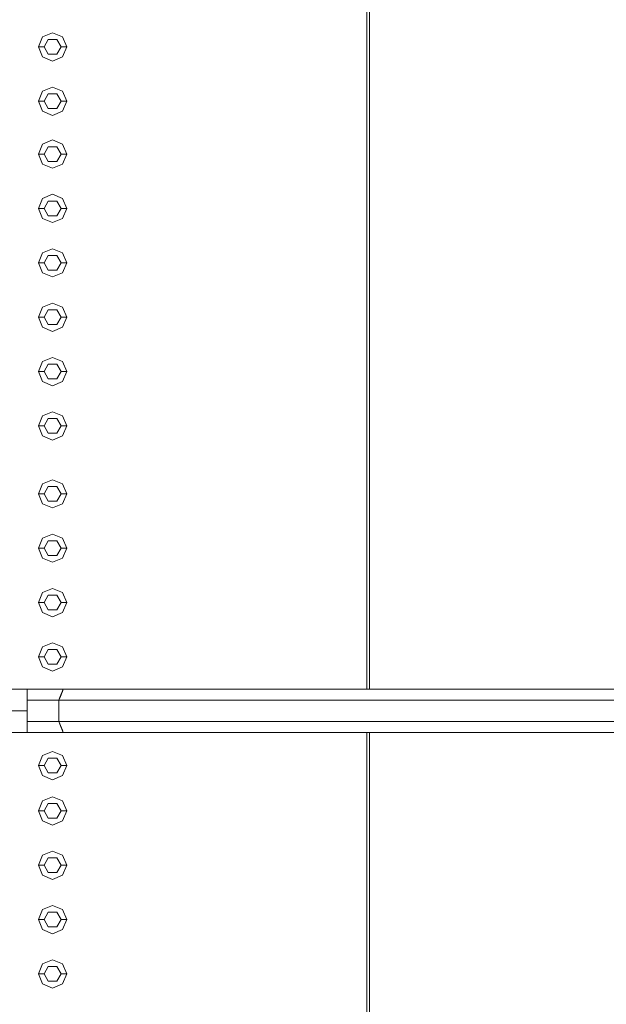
# Model space of a CAD drawing. Header units: millimetres. Extents: x 321 to 585, y -277 to 9.
# Tile 888 of 1056: x 350.74 to 351.77, y -17.7 to -15.97. Entities that reach past the tile are written whole.
import ezdxf

# ---------------------------------------------------------------- set-up
doc = ezdxf.new("R2010")
doc.units = ezdxf.units.MM
doc.header["$MEASUREMENT"] = 0
for name, color, linetype, lineweight in [('IFC-Corrimão-Contorno', 36, 'Continuous', 5), ('IFC-Elemento construtivo genérico-Contorno', 253, 'Continuous', 5), ('IFC-Escada-Contorno', 32, 'Continuous', 5), ('IFC-Laje-Contorno', 134, 'Continuous', 5), ('IFC-Lance de escada-Contorno', 32, 'Continuous', 5)]:
    doc.layers.add(name, color=color, linetype=linetype, lineweight=lineweight)

msp = doc.modelspace()

# ---------------------------------------------------------------- linework, layer by layer
at = {"layer": 'IFC-Corrimão-Contorno', "color": 7, "lineweight": 5}
for p, q in [((350.3523, -17.148), (350.7491, -17.148)), ((350.7491, -17.148), (350.813, -17.148)), ((350.7491, -17.1623), (350.7491, -17.148)), ((350.7491, -17.1671), (350.7491, -17.1623)), ((350.8054, -17.1671), (350.813, -17.148)), ((350.8054, -17.1671), (350.8115, -17.1518)), ((350.8054, -17.1671), (350.8092, -17.1576)), ((350.8054, -17.1671), (350.808, -17.1606)), ((350.8054, -17.1671), (350.8067, -17.1638)), ((350.8067, -17.1638), (350.813, -17.148)), ((350.808, -17.1606), (350.813, -17.148)), ((350.8092, -17.1576), (350.813, -17.148)), ((350.8115, -17.1518), (350.813, -17.148)), ((350.813, -17.148), (351.913, -17.148)), ((350.7491, -17.1671), (350.8054, -17.1671)), ((350.7491, -17.2052), (350.7491, -17.1671)), ((350.8054, -17.1671), (351.9054, -17.1671)), ((350.8054, -17.2052), (350.8054, -17.1671)), ((350.3523, -17.1861), (350.7491, -17.1861)), ((350.7491, -17.2052), (350.8054, -17.2052)), ((350.7491, -17.2242), (350.7491, -17.2052)), ((350.8054, -17.2052), (351.9054, -17.2052)), ((350.8054, -17.2052), (350.8105, -17.218)), ((350.8054, -17.2052), (350.813, -17.2242)), ((350.8054, -17.2052), (350.8073, -17.2099)), ((350.8054, -17.2052), (350.8115, -17.2205)), ((350.8073, -17.2099), (350.813, -17.2242)), ((350.3523, -17.2242), (350.7491, -17.2242)), ((350.7491, -17.2242), (350.813, -17.2242)), ((350.8105, -17.218), (350.8115, -17.2205)), ((350.8115, -17.2205), (350.813, -17.2242)), ((350.813, -17.2242), (351.913, -17.2242))]:
    msp.add_line(p, q, dxfattribs=at)
at = {"layer": 'IFC-Elemento construtivo genérico-Contorno', "lineweight": 5}
for p, q in [((350.7692, -16.0134), (350.7765, -15.9957)), ((350.7692, -16.0134), (350.7765, -15.9957)), ((350.7765, -15.9957), (350.7942, -15.9884)), ((350.7765, -15.9957), (350.7942, -15.9884)), ((350.7942, -15.9884), (350.8119, -15.9957)), ((350.7942, -15.9884), (350.8119, -15.9957)), ((350.8119, -15.9957), (350.8192, -16.0134)), ((350.8119, -15.9957), (350.8192, -16.0134)), ((350.7692, -16.0134), (350.7792, -16.0134)), ((350.7692, -16.0134), (350.7765, -16.031)), ((350.7692, -16.0134), (350.7792, -16.0134)), ((350.7692, -16.0134), (350.7765, -16.031)), ((350.7792, -16.0134), (350.7867, -16.0004)), ((350.7792, -16.0134), (350.7867, -16.0004)), ((350.7792, -16.0134), (350.7867, -16.0263)), ((350.7792, -16.0134), (350.7867, -16.0263)), ((350.7867, -16.0004), (350.8017, -16.0004)), ((350.7867, -16.0004), (350.8017, -16.0004)), ((350.8017, -16.0004), (350.8092, -16.0134)), ((350.8017, -16.0004), (350.8092, -16.0134)), ((350.8017, -16.0263), (350.8092, -16.0134)), ((350.8017, -16.0263), (350.8092, -16.0134)), ((350.8092, -16.0134), (350.8192, -16.0134)), ((350.8092, -16.0134), (350.8192, -16.0134)), ((350.8119, -16.031), (350.8192, -16.0134)), ((350.8119, -16.031), (350.8192, -16.0134)), ((350.7765, -16.031), (350.7942, -16.0384)), ((350.7765, -16.031), (350.7942, -16.0384)), ((350.7867, -16.0263), (350.8017, -16.0263)), ((350.7867, -16.0263), (350.8017, -16.0263)), ((350.7942, -16.0384), (350.8119, -16.031)), ((350.7942, -16.0384), (350.8119, -16.031)), ((350.7765, -16.0917), (350.7942, -16.0844)), ((350.7765, -16.0917), (350.7942, -16.0844)), ((350.7942, -16.0844), (350.8119, -16.0917)), ((350.7942, -16.0844), (350.8119, -16.0917)), ((350.7692, -16.1094), (350.7765, -16.0917)), ((350.7692, -16.1094), (350.7765, -16.0917)), ((350.7792, -16.1094), (350.7867, -16.0964)), ((350.7792, -16.1094), (350.7867, -16.0964)), ((350.7867, -16.0964), (350.8017, -16.0964)), ((350.7867, -16.0964), (350.8017, -16.0964)), ((350.8017, -16.0964), (350.8092, -16.1094)), ((350.8017, -16.0964), (350.8092, -16.1094)), ((350.8119, -16.0917), (350.8192, -16.1094)), ((350.8119, -16.0917), (350.8192, -16.1094)), ((350.7692, -16.1094), (350.7792, -16.1094)), ((350.7692, -16.1094), (350.7765, -16.127)), ((350.7692, -16.1094), (350.7792, -16.1094)), ((350.7692, -16.1094), (350.7765, -16.127)), ((350.7792, -16.1094), (350.7867, -16.1223)), ((350.7792, -16.1094), (350.7867, -16.1223)), ((350.8017, -16.1223), (350.8092, -16.1094)), ((350.8017, -16.1223), (350.8092, -16.1094)), ((350.8092, -16.1094), (350.8192, -16.1094)), ((350.8092, -16.1094), (350.8192, -16.1094)), ((350.8119, -16.127), (350.8192, -16.1094)), ((350.8119, -16.127), (350.8192, -16.1094)), ((350.7765, -16.127), (350.7942, -16.1344)), ((350.7765, -16.127), (350.7942, -16.1344)), ((350.7867, -16.1223), (350.8017, -16.1223)), ((350.7867, -16.1223), (350.8017, -16.1223)), ((350.7942, -16.1344), (350.8119, -16.127)), ((350.7942, -16.1344), (350.8119, -16.127)), ((350.7692, -16.2028), (350.7765, -16.1851)), ((350.7692, -16.2028), (350.7765, -16.1851)), ((350.7765, -16.1851), (350.7942, -16.1778)), ((350.7765, -16.1851), (350.7942, -16.1778)), ((350.7792, -16.2028), (350.7867, -16.1898)), ((350.7792, -16.2028), (350.7867, -16.1898)), ((350.7867, -16.1898), (350.8017, -16.1898)), ((350.7867, -16.1898), (350.8017, -16.1898)), ((350.7942, -16.1778), (350.8119, -16.1851)), ((350.7942, -16.1778), (350.8119, -16.1851)), ((350.8017, -16.1898), (350.8092, -16.2028)), ((350.8017, -16.1898), (350.8092, -16.2028)), ((350.8119, -16.1851), (350.8192, -16.2028)), ((350.8119, -16.1851), (350.8192, -16.2028)), ((350.7692, -16.2028), (350.7792, -16.2028)), ((350.7692, -16.2028), (350.7765, -16.2205)), ((350.7692, -16.2028), (350.7792, -16.2028)), ((350.7692, -16.2028), (350.7765, -16.2205)), ((350.7792, -16.2028), (350.7867, -16.2158)), ((350.7792, -16.2028), (350.7867, -16.2158)), ((350.8017, -16.2158), (350.8092, -16.2028)), ((350.8017, -16.2158), (350.8092, -16.2028)), ((350.8092, -16.2028), (350.8192, -16.2028)), ((350.8092, -16.2028), (350.8192, -16.2028)), ((350.8119, -16.2205), (350.8192, -16.2028)), ((350.8119, -16.2205), (350.8192, -16.2028)), ((350.7765, -16.2205), (350.7942, -16.2278)), ((350.7765, -16.2205), (350.7942, -16.2278)), ((350.7867, -16.2158), (350.8017, -16.2158)), ((350.7867, -16.2158), (350.8017, -16.2158)), ((350.7942, -16.2278), (350.8119, -16.2205)), ((350.7942, -16.2278), (350.8119, -16.2205)), ((350.7765, -16.2811), (350.7942, -16.2738)), ((350.7765, -16.2811), (350.7942, -16.2738)), ((350.7942, -16.2738), (350.8119, -16.2811)), ((350.7942, -16.2738), (350.8119, -16.2811)), ((350.7692, -16.2988), (350.7765, -16.2811)), ((350.7692, -16.2988), (350.7765, -16.2811)), ((350.7792, -16.2988), (350.7867, -16.2858)), ((350.7792, -16.2988), (350.7867, -16.2858)), ((350.7867, -16.2858), (350.8017, -16.2858)), ((350.7867, -16.2858), (350.8017, -16.2858)), ((350.8017, -16.2858), (350.8092, -16.2988)), ((350.8017, -16.2858), (350.8092, -16.2988)), ((350.8119, -16.2811), (350.8192, -16.2988)), ((350.8119, -16.2811), (350.8192, -16.2988)), ((350.7692, -16.2988), (350.7792, -16.2988)), ((350.7692, -16.2988), (350.7765, -16.3165)), ((350.7692, -16.2988), (350.7792, -16.2988)), ((350.7692, -16.2988), (350.7765, -16.3165)), ((350.7792, -16.2988), (350.7867, -16.3118)), ((350.7792, -16.2988), (350.7867, -16.3118)), ((350.7867, -16.3118), (350.8017, -16.3118)), ((350.7867, -16.3118), (350.8017, -16.3118)), ((350.8017, -16.3118), (350.8092, -16.2988)), ((350.8017, -16.3118), (350.8092, -16.2988)), ((350.8092, -16.2988), (350.8192, -16.2988)), ((350.8092, -16.2988), (350.8192, -16.2988)), ((350.8119, -16.3165), (350.8192, -16.2988)), ((350.8119, -16.3165), (350.8192, -16.2988)), ((350.7765, -16.3165), (350.7942, -16.3238)), ((350.7765, -16.3165), (350.7942, -16.3238)), ((350.7942, -16.3238), (350.8119, -16.3165)), ((350.7942, -16.3238), (350.8119, -16.3165)), ((350.7692, -16.3948), (350.7765, -16.3771)), ((350.7692, -16.3948), (350.7765, -16.3771)), ((350.7765, -16.3771), (350.7942, -16.3698)), ((350.7765, -16.3771), (350.7942, -16.3698)), ((350.7792, -16.3948), (350.7867, -16.3818)), ((350.7792, -16.3948), (350.7867, -16.3818)), ((350.7867, -16.3818), (350.8017, -16.3818)), ((350.7867, -16.3818), (350.8017, -16.3818)), ((350.7942, -16.3698), (350.8119, -16.3771)), ((350.7942, -16.3698), (350.8119, -16.3771)), ((350.8017, -16.3818), (350.8092, -16.3948)), ((350.8017, -16.3818), (350.8092, -16.3948)), ((350.8119, -16.3771), (350.8192, -16.3948)), ((350.8119, -16.3771), (350.8192, -16.3948)), ((350.7692, -16.3948), (350.7792, -16.3948)), ((350.7692, -16.3948), (350.7765, -16.4125)), ((350.7692, -16.3948), (350.7792, -16.3948)), ((350.7692, -16.3948), (350.7765, -16.4125)), ((350.7792, -16.3948), (350.7867, -16.4078)), ((350.7792, -16.3948), (350.7867, -16.4078)), ((350.8017, -16.4078), (350.8092, -16.3948)), ((350.8017, -16.4078), (350.8092, -16.3948)), ((350.8092, -16.3948), (350.8192, -16.3948)), ((350.8092, -16.3948), (350.8192, -16.3948)), ((350.8119, -16.4125), (350.8192, -16.3948)), ((350.8119, -16.4125), (350.8192, -16.3948)), ((350.7765, -16.4125), (350.7942, -16.4198)), ((350.7765, -16.4125), (350.7942, -16.4198)), ((350.7867, -16.4078), (350.8017, -16.4078)), ((350.7867, -16.4078), (350.8017, -16.4078)), ((350.7942, -16.4198), (350.8119, -16.4125)), ((350.7942, -16.4198), (350.8119, -16.4125)), ((350.7765, -16.4731), (350.7942, -16.4658)), ((350.7765, -16.4731), (350.7942, -16.4658)), ((350.7942, -16.4658), (350.8119, -16.4731)), ((350.7942, -16.4658), (350.8119, -16.4731)), ((350.7692, -16.4908), (350.7765, -16.4731)), ((350.7692, -16.4908), (350.7765, -16.4731)), ((350.7792, -16.4908), (350.7867, -16.4778)), ((350.7792, -16.4908), (350.7867, -16.4778)), ((350.7867, -16.4778), (350.8017, -16.4778)), ((350.7867, -16.4778), (350.8017, -16.4778)), ((350.8017, -16.4778), (350.8092, -16.4908)), ((350.8017, -16.4778), (350.8092, -16.4908)), ((350.8119, -16.4731), (350.8192, -16.4908)), ((350.8119, -16.4731), (350.8192, -16.4908)), ((350.7692, -16.4908), (350.7792, -16.4908)), ((350.7692, -16.4908), (350.7765, -16.5084)), ((350.7692, -16.4908), (350.7792, -16.4908)), ((350.7692, -16.4908), (350.7765, -16.5084)), ((350.7792, -16.4908), (350.7867, -16.5038)), ((350.7792, -16.4908), (350.7867, -16.5038)), ((350.7867, -16.5038), (350.8017, -16.5038)), ((350.7867, -16.5038), (350.8017, -16.5038)), ((350.8017, -16.5038), (350.8092, -16.4908)), ((350.8017, -16.5038), (350.8092, -16.4908)), ((350.8092, -16.4908), (350.8192, -16.4908)), ((350.8092, -16.4908), (350.8192, -16.4908)), ((350.8119, -16.5084), (350.8192, -16.4908)), ((350.8119, -16.5084), (350.8192, -16.4908)), ((350.7765, -16.5084), (350.7942, -16.5158)), ((350.7765, -16.5084), (350.7942, -16.5158)), ((350.7942, -16.5158), (350.8119, -16.5084)), ((350.7942, -16.5158), (350.8119, -16.5084)), ((350.7692, -16.5868), (350.7765, -16.5691)), ((350.7692, -16.5868), (350.7765, -16.5691)), ((350.7765, -16.5691), (350.7942, -16.5618)), ((350.7765, -16.5691), (350.7942, -16.5618)), ((350.7942, -16.5618), (350.8119, -16.5691)), ((350.7942, -16.5618), (350.8119, -16.5691)), ((350.8119, -16.5691), (350.8192, -16.5868)), ((350.8119, -16.5691), (350.8192, -16.5868)), ((350.7692, -16.5868), (350.7792, -16.5868)), ((350.7692, -16.5868), (350.7765, -16.6045)), ((350.7692, -16.5868), (350.7792, -16.5868)), ((350.7692, -16.5868), (350.7765, -16.6045)), ((350.7792, -16.5868), (350.7867, -16.5738)), ((350.7792, -16.5868), (350.7867, -16.5738)), ((350.7792, -16.5868), (350.7867, -16.5998)), ((350.7792, -16.5868), (350.7867, -16.5998)), ((350.7867, -16.5738), (350.8017, -16.5738)), ((350.7867, -16.5738), (350.8017, -16.5738)), ((350.8017, -16.5738), (350.8092, -16.5868)), ((350.8017, -16.5738), (350.8092, -16.5868)), ((350.8017, -16.5998), (350.8092, -16.5868)), ((350.8017, -16.5998), (350.8092, -16.5868)), ((350.8092, -16.5868), (350.8192, -16.5868)), ((350.8092, -16.5868), (350.8192, -16.5868)), ((350.8119, -16.6045), (350.8192, -16.5868)), ((350.8119, -16.6045), (350.8192, -16.5868)), ((350.7765, -16.6045), (350.7942, -16.6118)), ((350.7765, -16.6045), (350.7942, -16.6118)), ((350.7867, -16.5998), (350.8017, -16.5998)), ((350.7867, -16.5998), (350.8017, -16.5998)), ((350.7942, -16.6118), (350.8119, -16.6045)), ((350.7942, -16.6118), (350.8119, -16.6045)), ((350.7765, -16.6651), (350.7942, -16.6578)), ((350.7765, -16.6651), (350.7942, -16.6578)), ((350.7942, -16.6578), (350.8119, -16.6651)), ((350.7942, -16.6578), (350.8119, -16.6651)), ((350.7692, -16.6828), (350.7765, -16.6651)), ((350.7692, -16.6828), (350.7765, -16.6651)), ((350.7792, -16.6828), (350.7867, -16.6698)), ((350.7792, -16.6828), (350.7867, -16.6698)), ((350.7867, -16.6698), (350.8017, -16.6698)), ((350.7867, -16.6698), (350.8017, -16.6698)), ((350.8017, -16.6698), (350.8092, -16.6828)), ((350.8017, -16.6698), (350.8092, -16.6828)), ((350.8119, -16.6651), (350.8192, -16.6828)), ((350.8119, -16.6651), (350.8192, -16.6828)), ((350.7692, -16.6828), (350.7792, -16.6828)), ((350.7692, -16.6828), (350.7765, -16.7005)), ((350.7692, -16.6828), (350.7792, -16.6828)), ((350.7692, -16.6828), (350.7765, -16.7005)), ((350.7792, -16.6828), (350.7867, -16.6958)), ((350.7792, -16.6828), (350.7867, -16.6958)), ((350.8017, -16.6958), (350.8092, -16.6828)), ((350.8017, -16.6958), (350.8092, -16.6828)), ((350.8092, -16.6828), (350.8192, -16.6828)), ((350.8092, -16.6828), (350.8192, -16.6828)), ((350.8119, -16.7005), (350.8192, -16.6828)), ((350.8119, -16.7005), (350.8192, -16.6828)), ((350.7765, -16.7005), (350.7942, -16.7078)), ((350.7765, -16.7005), (350.7942, -16.7078)), ((350.7867, -16.6958), (350.8017, -16.6958)), ((350.7867, -16.6958), (350.8017, -16.6958)), ((350.7942, -16.7078), (350.8119, -16.7005)), ((350.7942, -16.7078), (350.8119, -16.7005)), ((350.7765, -16.7851), (350.7942, -16.7778)), ((350.7765, -16.7851), (350.7942, -16.7778)), ((350.7942, -16.7778), (350.8119, -16.7851)), ((350.7942, -16.7778), (350.8119, -16.7851)), ((350.7692, -16.8028), (350.7765, -16.7851)), ((350.7692, -16.8028), (350.7765, -16.7851)), ((350.7792, -16.8028), (350.7867, -16.7898)), ((350.7792, -16.8028), (350.7867, -16.7898)), ((350.7867, -16.7898), (350.8017, -16.7898)), ((350.7867, -16.7898), (350.8017, -16.7898)), ((350.8017, -16.7898), (350.8092, -16.8028)), ((350.8017, -16.7898), (350.8092, -16.8028)), ((350.8119, -16.7851), (350.8192, -16.8028)), ((350.8119, -16.7851), (350.8192, -16.8028)), ((350.7692, -16.8028), (350.7792, -16.8028)), ((350.7692, -16.8028), (350.7765, -16.8205)), ((350.7692, -16.8028), (350.7792, -16.8028)), ((350.7692, -16.8028), (350.7765, -16.8205)), ((350.7792, -16.8028), (350.7867, -16.8158)), ((350.7792, -16.8028), (350.7867, -16.8158)), ((350.7867, -16.8158), (350.8017, -16.8158)), ((350.7867, -16.8158), (350.8017, -16.8158)), ((350.8017, -16.8158), (350.8092, -16.8028)), ((350.8017, -16.8158), (350.8092, -16.8028)), ((350.8092, -16.8028), (350.8192, -16.8028)), ((350.8092, -16.8028), (350.8192, -16.8028)), ((350.8119, -16.8205), (350.8192, -16.8028)), ((350.8119, -16.8205), (350.8192, -16.8028)), ((350.7765, -16.8205), (350.7942, -16.8278)), ((350.7765, -16.8205), (350.7942, -16.8278)), ((350.7942, -16.8278), (350.8119, -16.8205)), ((350.7942, -16.8278), (350.8119, -16.8205)), ((350.7692, -16.8988), (350.7765, -16.8811)), ((350.7692, -16.8988), (350.7765, -16.8811)), ((350.7765, -16.8811), (350.7942, -16.8738)), ((350.7765, -16.8811), (350.7942, -16.8738)), ((350.7792, -16.8988), (350.7867, -16.8858)), ((350.7792, -16.8988), (350.7867, -16.8858)), ((350.7867, -16.8858), (350.8017, -16.8858)), ((350.7867, -16.8858), (350.8017, -16.8858)), ((350.7942, -16.8738), (350.8119, -16.8811)), ((350.7942, -16.8738), (350.8119, -16.8811)), ((350.8017, -16.8858), (350.8092, -16.8988)), ((350.8017, -16.8858), (350.8092, -16.8988)), ((350.8119, -16.8811), (350.8192, -16.8988)), ((350.8119, -16.8811), (350.8192, -16.8988)), ((350.7692, -16.8988), (350.7792, -16.8988)), ((350.7692, -16.8988), (350.7765, -16.9165)), ((350.7692, -16.8988), (350.7792, -16.8988)), ((350.7692, -16.8988), (350.7765, -16.9165)), ((350.7792, -16.8988), (350.7867, -16.9118)), ((350.7792, -16.8988), (350.7867, -16.9118)), ((350.8017, -16.9118), (350.8092, -16.8988)), ((350.8017, -16.9118), (350.8092, -16.8988)), ((350.8092, -16.8988), (350.8192, -16.8988)), ((350.8092, -16.8988), (350.8192, -16.8988)), ((350.8119, -16.9165), (350.8192, -16.8988)), ((350.8119, -16.9165), (350.8192, -16.8988)), ((350.7765, -16.9165), (350.7942, -16.9238)), ((350.7765, -16.9165), (350.7942, -16.9238)), ((350.7867, -16.9118), (350.8017, -16.9118)), ((350.7867, -16.9118), (350.8017, -16.9118)), ((350.7942, -16.9238), (350.8119, -16.9165)), ((350.7942, -16.9238), (350.8119, -16.9165)), ((350.7765, -16.9771), (350.7942, -16.9698)), ((350.7765, -16.9771), (350.7942, -16.9698)), ((350.7942, -16.9698), (350.8119, -16.9771)), ((350.7942, -16.9698), (350.8119, -16.9771)), ((350.7692, -16.9948), (350.7765, -16.9771)), ((350.7692, -16.9948), (350.7765, -16.9771)), ((350.7792, -16.9948), (350.7867, -16.9818)), ((350.7792, -16.9948), (350.7867, -16.9818)), ((350.7867, -16.9818), (350.8017, -16.9818)), ((350.7867, -16.9818), (350.8017, -16.9818)), ((350.8017, -16.9818), (350.8092, -16.9948)), ((350.8017, -16.9818), (350.8092, -16.9948)), ((350.8119, -16.9771), (350.8192, -16.9948)), ((350.8119, -16.9771), (350.8192, -16.9948)), ((350.7692, -16.9948), (350.7792, -16.9948)), ((350.7692, -16.9948), (350.7765, -17.0125)), ((350.7692, -16.9948), (350.7792, -16.9948)), ((350.7692, -16.9948), (350.7765, -17.0125)), ((350.7792, -16.9948), (350.7867, -17.0078)), ((350.7792, -16.9948), (350.7867, -17.0078)), ((350.7867, -17.0078), (350.8017, -17.0078)), ((350.7867, -17.0078), (350.8017, -17.0078)), ((350.8017, -17.0078), (350.8092, -16.9948)), ((350.8017, -17.0078), (350.8092, -16.9948)), ((350.8092, -16.9948), (350.8192, -16.9948)), ((350.8092, -16.9948), (350.8192, -16.9948)), ((350.8119, -17.0125), (350.8192, -16.9948)), ((350.8119, -17.0125), (350.8192, -16.9948)), ((350.7765, -17.0125), (350.7942, -17.0198)), ((350.7765, -17.0125), (350.7942, -17.0198)), ((350.7942, -17.0198), (350.8119, -17.0125)), ((350.7942, -17.0198), (350.8119, -17.0125)), ((350.7692, -17.0908), (350.7765, -17.0731)), ((350.7692, -17.0908), (350.7765, -17.0731)), ((350.7765, -17.0731), (350.7942, -17.0658)), ((350.7765, -17.0731), (350.7942, -17.0658)), ((350.7792, -17.0908), (350.7867, -17.0778)), ((350.7792, -17.0908), (350.7867, -17.0778)), ((350.7867, -17.0778), (350.8017, -17.0778)), ((350.7867, -17.0778), (350.8017, -17.0778)), ((350.7942, -17.0658), (350.8119, -17.0731)), ((350.7942, -17.0658), (350.8119, -17.0731)), ((350.8017, -17.0778), (350.8092, -17.0908)), ((350.8017, -17.0778), (350.8092, -17.0908)), ((350.8119, -17.0731), (350.8192, -17.0908)), ((350.8119, -17.0731), (350.8192, -17.0908)), ((350.7692, -17.0908), (350.7792, -17.0908)), ((350.7692, -17.0908), (350.7765, -17.1084)), ((350.7692, -17.0908), (350.7792, -17.0908)), ((350.7692, -17.0908), (350.7765, -17.1084)), ((350.7792, -17.0908), (350.7867, -17.1038)), ((350.7792, -17.0908), (350.7867, -17.1038)), ((350.8017, -17.1038), (350.8092, -17.0908)), ((350.8017, -17.1038), (350.8092, -17.0908)), ((350.8092, -17.0908), (350.8192, -17.0908)), ((350.8092, -17.0908), (350.8192, -17.0908)), ((350.8119, -17.1084), (350.8192, -17.0908)), ((350.8119, -17.1084), (350.8192, -17.0908)), ((350.7765, -17.1084), (350.7942, -17.1158)), ((350.7765, -17.1084), (350.7942, -17.1158)), ((350.7867, -17.1038), (350.8017, -17.1038)), ((350.7867, -17.1038), (350.8017, -17.1038)), ((350.7942, -17.1158), (350.8119, -17.1084)), ((350.7942, -17.1158), (350.8119, -17.1084)), ((350.7692, -17.2828), (350.7765, -17.2651)), ((350.7692, -17.2828), (350.7765, -17.2651)), ((350.7765, -17.2651), (350.7942, -17.2578)), ((350.7765, -17.2651), (350.7942, -17.2578)), ((350.7942, -17.2578), (350.8119, -17.2651)), ((350.7942, -17.2578), (350.8119, -17.2651)), ((350.8119, -17.2651), (350.8192, -17.2828)), ((350.8119, -17.2651), (350.8192, -17.2828)), ((350.7692, -17.2828), (350.7792, -17.2828)), ((350.7692, -17.2828), (350.7765, -17.3005)), ((350.7692, -17.2828), (350.7792, -17.2828)), ((350.7692, -17.2828), (350.7765, -17.3005)), ((350.7792, -17.2828), (350.7867, -17.2698)), ((350.7792, -17.2828), (350.7867, -17.2698)), ((350.7792, -17.2828), (350.7867, -17.2958)), ((350.7792, -17.2828), (350.7867, -17.2958)), ((350.7867, -17.2698), (350.8017, -17.2698)), ((350.7867, -17.2698), (350.8017, -17.2698)), ((350.8017, -17.2698), (350.8092, -17.2828)), ((350.8017, -17.2698), (350.8092, -17.2828)), ((350.8017, -17.2958), (350.8092, -17.2828)), ((350.8017, -17.2958), (350.8092, -17.2828)), ((350.8092, -17.2828), (350.8192, -17.2828)), ((350.8092, -17.2828), (350.8192, -17.2828)), ((350.8119, -17.3005), (350.8192, -17.2828)), ((350.8119, -17.3005), (350.8192, -17.2828)), ((350.7765, -17.3005), (350.7942, -17.3078)), ((350.7765, -17.3005), (350.7942, -17.3078)), ((350.7867, -17.2958), (350.8017, -17.2958)), ((350.7867, -17.2958), (350.8017, -17.2958)), ((350.7942, -17.3078), (350.8119, -17.3005)), ((350.7942, -17.3078), (350.8119, -17.3005)), ((350.7765, -17.3451), (350.7942, -17.3378)), ((350.7765, -17.3451), (350.7942, -17.3378)), ((350.7942, -17.3378), (350.8119, -17.3451)), ((350.7942, -17.3378), (350.8119, -17.3451)), ((350.7692, -17.3628), (350.7765, -17.3451)), ((350.7692, -17.3628), (350.7765, -17.3451)), ((350.7792, -17.3628), (350.7867, -17.3498)), ((350.7792, -17.3628), (350.7867, -17.3498)), ((350.7867, -17.3498), (350.8017, -17.3498)), ((350.7867, -17.3498), (350.8017, -17.3498)), ((350.8017, -17.3498), (350.8092, -17.3628)), ((350.8017, -17.3498), (350.8092, -17.3628)), ((350.8119, -17.3451), (350.8192, -17.3628)), ((350.8119, -17.3451), (350.8192, -17.3628)), ((350.7692, -17.3628), (350.7792, -17.3628)), ((350.7692, -17.3628), (350.7765, -17.3805)), ((350.7692, -17.3628), (350.7792, -17.3628)), ((350.7692, -17.3628), (350.7765, -17.3805)), ((350.7792, -17.3628), (350.7867, -17.3758)), ((350.7792, -17.3628), (350.7867, -17.3758)), ((350.8017, -17.3758), (350.8092, -17.3628)), ((350.8017, -17.3758), (350.8092, -17.3628)), ((350.8092, -17.3628), (350.8192, -17.3628)), ((350.8092, -17.3628), (350.8192, -17.3628)), ((350.8119, -17.3805), (350.8192, -17.3628)), ((350.8119, -17.3805), (350.8192, -17.3628)), ((350.7765, -17.3805), (350.7942, -17.3878)), ((350.7765, -17.3805), (350.7942, -17.3878)), ((350.7867, -17.3758), (350.8017, -17.3758)), ((350.7867, -17.3758), (350.8017, -17.3758)), ((350.7942, -17.3878), (350.8119, -17.3805)), ((350.7942, -17.3878), (350.8119, -17.3805)), ((350.7692, -17.4588), (350.7765, -17.4411)), ((350.7692, -17.4588), (350.7765, -17.4411)), ((350.7765, -17.4411), (350.7942, -17.4338)), ((350.7765, -17.4411), (350.7942, -17.4338)), ((350.7942, -17.4338), (350.8119, -17.4411)), ((350.7942, -17.4338), (350.8119, -17.4411)), ((350.8119, -17.4411), (350.8192, -17.4588)), ((350.8119, -17.4411), (350.8192, -17.4588)), ((350.7692, -17.4588), (350.7792, -17.4588)), ((350.7692, -17.4588), (350.7765, -17.4765)), ((350.7692, -17.4588), (350.7792, -17.4588)), ((350.7692, -17.4588), (350.7765, -17.4765)), ((350.7792, -17.4588), (350.7867, -17.4458)), ((350.7792, -17.4588), (350.7867, -17.4458)), ((350.7792, -17.4588), (350.7867, -17.4718)), ((350.7792, -17.4588), (350.7867, -17.4718)), ((350.7867, -17.4458), (350.8017, -17.4458)), ((350.7867, -17.4458), (350.8017, -17.4458)), ((350.8017, -17.4458), (350.8092, -17.4588)), ((350.8017, -17.4458), (350.8092, -17.4588)), ((350.8017, -17.4718), (350.8092, -17.4588)), ((350.8017, -17.4718), (350.8092, -17.4588)), ((350.8092, -17.4588), (350.8192, -17.4588)), ((350.8092, -17.4588), (350.8192, -17.4588)), ((350.8119, -17.4765), (350.8192, -17.4588)), ((350.8119, -17.4765), (350.8192, -17.4588)), ((350.7765, -17.4765), (350.7942, -17.4838)), ((350.7765, -17.4765), (350.7942, -17.4838)), ((350.7867, -17.4718), (350.8017, -17.4718)), ((350.7867, -17.4718), (350.8017, -17.4718)), ((350.7942, -17.4838), (350.8119, -17.4765)), ((350.7942, -17.4838), (350.8119, -17.4765)), ((350.7765, -17.5371), (350.7942, -17.5298)), ((350.7765, -17.5371), (350.7942, -17.5298)), ((350.7942, -17.5298), (350.8119, -17.5371)), ((350.7942, -17.5298), (350.8119, -17.5371)), ((350.7692, -17.5548), (350.7765, -17.5371)), ((350.7692, -17.5548), (350.7765, -17.5371)), ((350.7792, -17.5548), (350.7867, -17.5418)), ((350.7792, -17.5548), (350.7867, -17.5418)), ((350.7867, -17.5418), (350.8017, -17.5418)), ((350.7867, -17.5418), (350.8017, -17.5418)), ((350.8017, -17.5418), (350.8092, -17.5548)), ((350.8017, -17.5418), (350.8092, -17.5548)), ((350.8119, -17.5371), (350.8192, -17.5548)), ((350.8119, -17.5371), (350.8192, -17.5548)), ((350.7692, -17.5548), (350.7792, -17.5548)), ((350.7692, -17.5548), (350.7765, -17.5725)), ((350.7692, -17.5548), (350.7792, -17.5548)), ((350.7692, -17.5548), (350.7765, -17.5725)), ((350.7792, -17.5548), (350.7867, -17.5678)), ((350.7792, -17.5548), (350.7867, -17.5678)), ((350.8017, -17.5678), (350.8092, -17.5548)), ((350.8017, -17.5678), (350.8092, -17.5548)), ((350.8092, -17.5548), (350.8192, -17.5548)), ((350.8092, -17.5548), (350.8192, -17.5548)), ((350.8119, -17.5725), (350.8192, -17.5548)), ((350.8119, -17.5725), (350.8192, -17.5548)), ((350.7765, -17.5725), (350.7942, -17.5798)), ((350.7765, -17.5725), (350.7942, -17.5798)), ((350.7867, -17.5678), (350.8017, -17.5678)), ((350.7867, -17.5678), (350.8017, -17.5678)), ((350.7942, -17.5798), (350.8119, -17.5725)), ((350.7942, -17.5798), (350.8119, -17.5725)), ((350.7692, -17.6508), (350.7765, -17.6331)), ((350.7692, -17.6508), (350.7765, -17.6331)), ((350.7765, -17.6331), (350.7942, -17.6258)), ((350.7765, -17.6331), (350.7942, -17.6258)), ((350.7942, -17.6258), (350.8119, -17.6331)), ((350.7942, -17.6258), (350.8119, -17.6331)), ((350.8119, -17.6331), (350.8192, -17.6508)), ((350.8119, -17.6331), (350.8192, -17.6508)), ((350.7692, -17.6508), (350.7792, -17.6508)), ((350.7692, -17.6508), (350.7765, -17.6684)), ((350.7692, -17.6508), (350.7792, -17.6508)), ((350.7692, -17.6508), (350.7765, -17.6684)), ((350.7792, -17.6508), (350.7867, -17.6378)), ((350.7792, -17.6508), (350.7867, -17.6378)), ((350.7792, -17.6508), (350.7867, -17.6638)), ((350.7792, -17.6508), (350.7867, -17.6638)), ((350.7867, -17.6378), (350.8017, -17.6378)), ((350.7867, -17.6378), (350.8017, -17.6378)), ((350.8017, -17.6378), (350.8092, -17.6508)), ((350.8017, -17.6378), (350.8092, -17.6508)), ((350.8017, -17.6638), (350.8092, -17.6508)), ((350.8017, -17.6638), (350.8092, -17.6508)), ((350.8092, -17.6508), (350.8192, -17.6508)), ((350.8092, -17.6508), (350.8192, -17.6508)), ((350.8119, -17.6684), (350.8192, -17.6508)), ((350.8119, -17.6684), (350.8192, -17.6508)), ((350.7765, -17.6684), (350.7942, -17.6758)), ((350.7765, -17.6684), (350.7942, -17.6758)), ((350.7867, -17.6638), (350.8017, -17.6638)), ((350.7867, -17.6638), (350.8017, -17.6638)), ((350.7942, -17.6758), (350.8119, -17.6684)), ((350.7942, -17.6758), (350.8119, -17.6684))]:
    msp.add_line(p, q, dxfattribs=at)
at = {"layer": 'IFC-Escada-Contorno', "color": 7, "lineweight": 5}
for p, q in [((351.3542, -17.148), (351.3542, -14.2242)), ((350.3523, -17.148), (350.7491, -17.148)), ((350.7491, -17.148), (350.813, -17.148)), ((350.7491, -17.1528), (350.7491, -17.148)), ((350.7491, -17.1576), (350.7491, -17.1528)), ((350.7491, -17.1623), (350.7491, -17.1576)), ((350.7491, -17.1671), (350.7491, -17.1623)), ((350.8067, -17.1638), (350.8105, -17.1543)), ((350.8067, -17.1638), (350.8092, -17.1576)), ((350.8067, -17.1638), (350.808, -17.1606)), ((350.8067, -17.1638), (350.8073, -17.1623)), ((350.8073, -17.1623), (350.808, -17.1606)), ((350.808, -17.1606), (350.8092, -17.1576)), ((350.8092, -17.1576), (350.8105, -17.1543)), ((350.8105, -17.1543), (350.813, -17.148)), ((350.8105, -17.1543), (350.8115, -17.1518)), ((350.8115, -17.1518), (350.813, -17.148)), ((350.813, -17.148), (351.913, -17.148)), ((350.7491, -17.1671), (350.8054, -17.1671)), ((350.7491, -17.1766), (350.7491, -17.1671)), ((350.7491, -17.1861), (350.7491, -17.1766)), ((350.8054, -17.1671), (351.9054, -17.1671)), ((350.8054, -17.2052), (350.8054, -17.1671)), ((350.3523, -17.1861), (350.7491, -17.1861)), ((350.7491, -17.1957), (350.7491, -17.1861)), ((350.7491, -17.2052), (350.7491, -17.1957)), ((350.7491, -17.2052), (350.8054, -17.2052)), ((350.7491, -17.2099), (350.7491, -17.2052)), ((350.7491, -17.2147), (350.7491, -17.2099)), ((350.7491, -17.2195), (350.7491, -17.2147)), ((350.8054, -17.2052), (351.9054, -17.2052)), ((350.8054, -17.2052), (350.8073, -17.2099)), ((350.8054, -17.2052), (350.8092, -17.2147)), ((350.8054, -17.2052), (350.8092, -17.2147)), ((350.8073, -17.2099), (350.8092, -17.2147)), ((350.8092, -17.2147), (350.8105, -17.218)), ((350.3523, -17.2242), (350.7491, -17.2242)), ((350.7491, -17.2242), (350.7491, -17.2195)), ((350.7491, -17.2242), (350.813, -17.2242)), ((350.8105, -17.218), (350.8115, -17.2205)), ((350.8115, -17.2205), (350.813, -17.2242)), ((350.813, -17.2242), (351.913, -17.2242)), ((351.3542, -20.148), (351.3542, -17.2242))]:
    msp.add_line(p, q, dxfattribs=at)
at = {"layer": 'IFC-Laje-Contorno', "color": 7, "lineweight": 5}
for p, q in [((351.3491, -17.148), (351.3491, -14.2242)), ((351.3491, -17.148), (351.3491, -14.2242)), ((351.3491, -20.148), (351.3491, -17.2242)), ((351.3491, -20.148), (351.3491, -17.2242))]:
    msp.add_line(p, q, dxfattribs=at)
at = {"layer": 'IFC-Lance de escada-Contorno', "color": 7, "lineweight": 5}
for p, q in [((351.3542, -17.148), (351.3542, -14.2242)), ((351.3542, -20.148), (351.3542, -17.2242))]:
    msp.add_line(p, q, dxfattribs=at)

doc.saveas('drawing.dxf')
